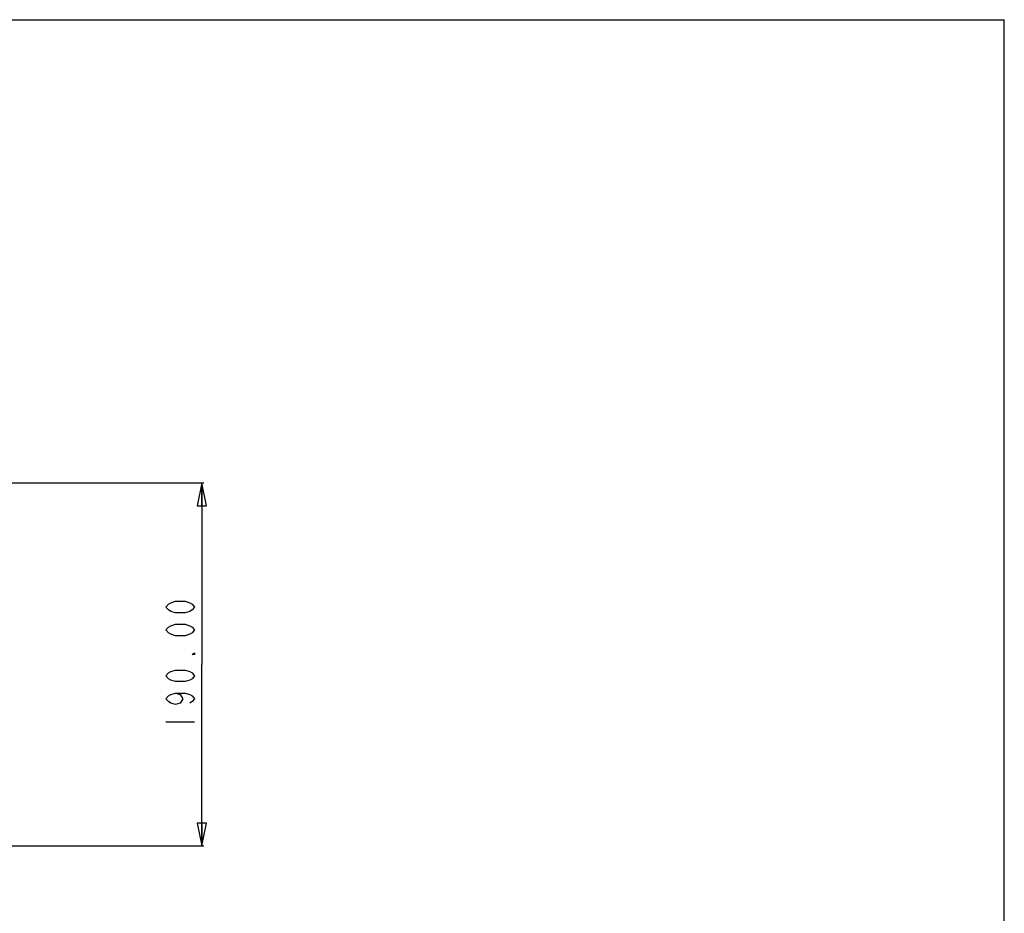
# Model space of a CAD drawing. Header units: millimetres. Extents: x 0 to 1524, y 0 to 1016.
# Tile 352 of 352: x 1009 to 1524, y 548 to 1016. Entities that reach past the tile are written whole.
import ezdxf

# ---------------------------------------------------------------- set-up
doc = ezdxf.new("R2010")
doc.units = ezdxf.units.MM
doc.header["$LTSCALE"] = 83.82
doc.layers.get('0').update_dxf_attribs({"linetype": 'CONTINUOUS'})
doc.styles.get("Standard").update_dxf_attribs({"font": 'txt', "width": 0.8})
doc.dimstyles.new('DIMSTYLE_1', dxfattribs={"dimtxt": 15, "dimasz": 12, "dimexe": 0.18, "dimexo": 0.0625, "dimgap": 0.09, "dimtad": 1, "dimzin": 0, "dimdsep": 46, "dimtxsty": 'STANDARD', "dimblk": 'CLOSED', "dimblk1": 'CLOSED', "dimblk2": 'CLOSED', "dimcen": 0.09, "dimadec": 0, "dimazin": 0, "dimtp": 0.01, "dimtm": 0.01, "dimtfac": 1, "dimtofl": 0, "dimtmove": 0, "dimatfit": 3, "dimldrblk": 'CLOSED', "dimfxl": 1, "dimtolj": 1, "dimtzin": 0, "dimarcsym": 0})

# ---------------------------------------------------------------- blocks, each defined once
blk = doc.blocks.new('_CLOSED')
at = {"color": 0, "linetype": 'BYBLOCK'}
for p, q in [((0, 0), (-1, 0.208)), ((-1, 0.208), (-1, -0.208)), ((-1, -0.208), (0, 0)), ((-1, 0), (0, 0))]:
    blk.add_line(p, q, dxfattribs=at)
blk = doc.blocks.new('*D0')
at = {"color": 2, "linetype": 'CONTINUOUS'}
for p, q in [((976.9, 773.68), (1105.14, 773.68)), ((1104.14, 773.68), (1104.14, 678.68)), ((1104.14, 583.68), (1104.14, 678.68)), ((977.39, 583.68), (1105.14, 583.68))]:
    blk.add_line(p, q, dxfattribs=at)
at = {"color": 2, "linetype": 'CONTINUOUS', "xscale": 12, "yscale": 12, "zscale": 12}
for p, rotation in [((1104.14, 773.68), 90), ((1104.14, 583.68), 270)]:
    blk.add_blockref('_CLOSED', p, dxfattribs=dict(at, rotation=rotation))

msp = doc.modelspace()

# ---------------------------------------------------------------- linework, layer by layer
at = {"color": 7, "linetype": 'CONTINUOUS'}
for p in [(0, 1016), (1524, 0)]:
    msp.add_line(p, (1524, 1016), dxfattribs=at)
at = {"color": 2, "linetype": 'CONTINUOUS'}
msp.add_line((1085.385, 648.678), (1100.385, 648.678), dxfattribs=at)
for points in [[(1100.385, 708.678), (1099.135, 707.178), (1097.885, 706.428), (1095.385, 705.678), (1090.385, 705.678), (1087.885, 706.428), (1086.635, 707.178), (1085.385, 708.678), (1086.635, 710.178), (1087.885, 710.928), (1090.385, 711.678), (1095.385, 711.678), (1097.885, 710.928), (1099.135, 710.178), (1100.385, 708.678)], [(1100.385, 696.678), (1099.135, 695.178), (1097.885, 694.428), (1095.385, 693.678), (1090.385, 693.678), (1087.885, 694.428), (1086.635, 695.178), (1085.385, 696.678), (1086.635, 698.178), (1087.885, 698.928), (1090.385, 699.678), (1095.385, 699.678), (1097.885, 698.928), (1099.135, 698.178), (1100.385, 696.678)], [(1100.385, 684.678), (1100.385, 683.928), (1099.135, 683.928), (1100.385, 684.678)], [(1100.385, 672.678), (1099.135, 671.178), (1097.885, 670.428), (1095.385, 669.678), (1090.385, 669.678), (1087.885, 670.428), (1086.635, 671.178), (1085.385, 672.678), (1086.635, 674.178), (1087.885, 674.928), (1090.385, 675.678), (1095.385, 675.678), (1097.885, 674.928), (1099.135, 674.178), (1100.385, 672.678)], [(1090.385, 663.678), (1092.885, 662.928), (1094.135, 660.678), (1092.885, 658.428), (1090.385, 657.678), (1087.885, 658.428), (1086.635, 659.178), (1085.385, 660.678), (1086.635, 662.178), (1087.885, 662.928), (1090.385, 663.678), (1095.385, 663.678), (1097.885, 662.928), (1099.135, 662.178), (1100.385, 660.678), (1099.135, 659.178), (1097.885, 658.428)]]:
    msp.add_lwpolyline(points, dxfattribs=at)

# ---------------------------------------------------------------- dimensions: what is measured, and where the dimension line sits
dim = msp.add_linear_dim(base=(1104.135, 773.678), p1=(977.391, 583.678), p2=(976.902, 773.678), angle=90, dimstyle='DIMSTYLE_1', dxfattribs=at)
dim.commit()
dim.dimension.update_dxf_attribs({"geometry": '*D0', "text_midpoint": (1100.385, 642.678), "dimtype": 160})

doc.saveas('drawing.dxf')
